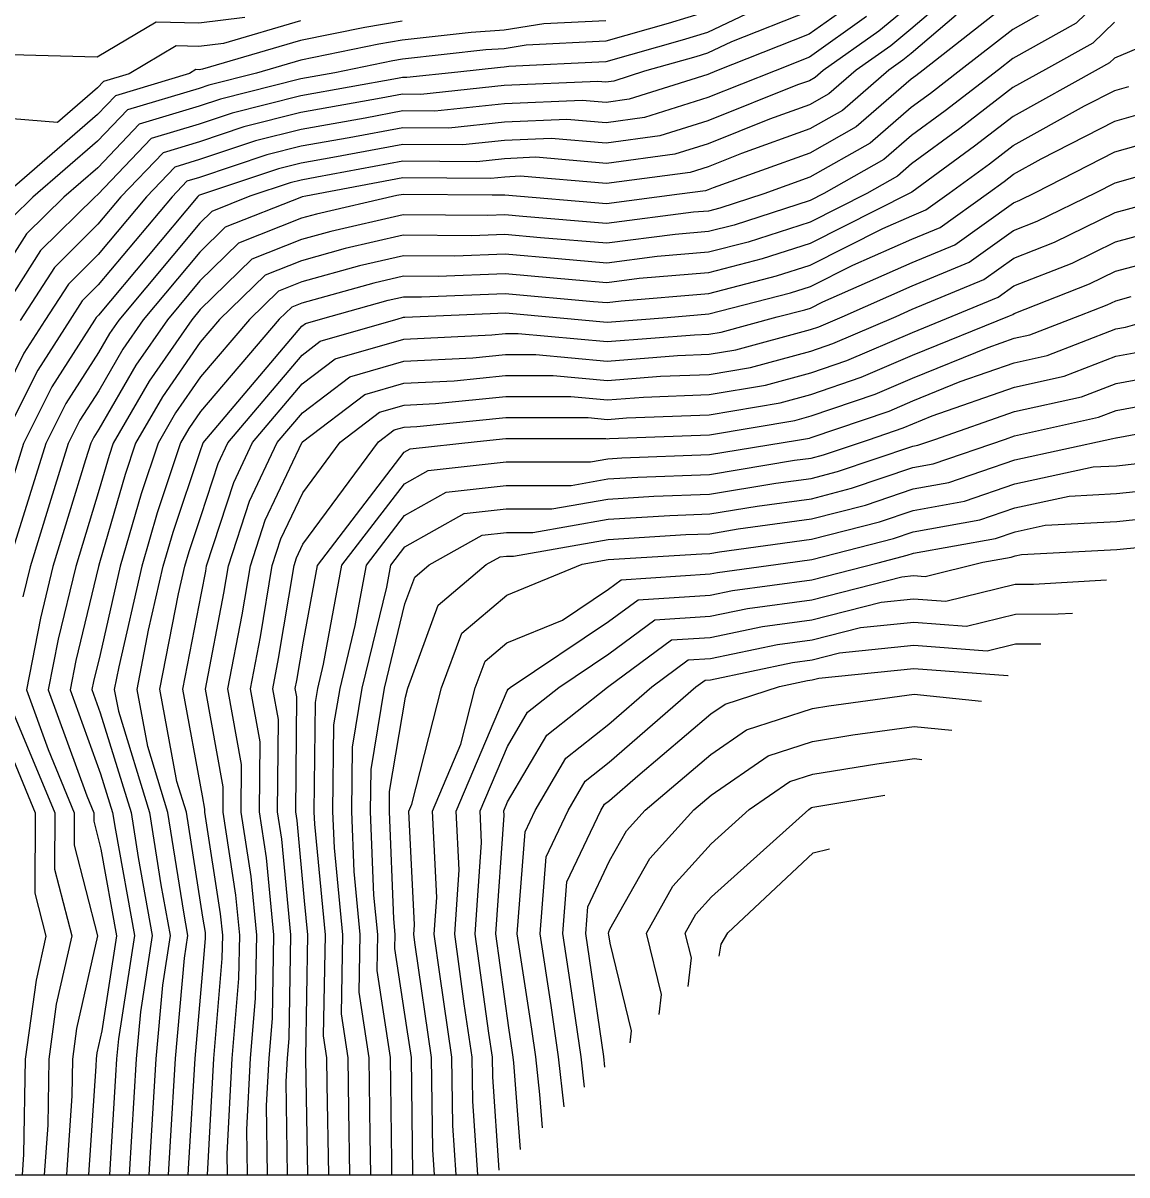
# Model space of a CAD drawing. Extents: x 42655 to 43811, y -141820 to -141156.
# Drawn here: x 43009.5 to 43064.8, y -141820.4 to -141762.7 of the extents above; entities that cross this region are included whole.
import ezdxf

# ---------------------------------------------------------------- set-up
doc = ezdxf.new("R2010")
doc.units = 0
for name, color, linetype in [('D-TTL', 7, 'Continuous'), ('ZE_HICN', 7, 'Continuous'), ('ZE_LWCN', 7, 'Continuous')]:
    doc.layers.add(name, color=color, linetype=linetype)

msp = doc.modelspace()

# ---------------------------------------------------------------- linework, layer by layer
at = {"layer": 'D-TTL'}
msp.add_lwpolyline([(42724.63, -141820.399), (43685.83, -141820.386), (43685.821, -141155.586), (42724.621, -141155.599), (42724.63, -141820.399)], dxfattribs=at)
at = {"layer": 'ZE_HICN'}
for points in [[(43064.124, -141760.903), (43062.225, -141762.752), (43059.053, -141764.524), (43058.339, -141765.081), (43055.673, -141767.148), (43053.983, -141768.38), (43052.597, -141769.585), (43049.598, -141771.284), (43048.909, -141771.632), (43045.108, -141772.857), (43043.828, -141773.187), (43042.172, -141773.326), (43038.743, -141773.769), (43035.423, -141773.494), (43033.652, -141773.332), (43031.97, -141773.404), (43028.564, -141773.365), (43025.659, -141774.037), (43023.482, -141774.642), (43021.659, -141775.366), (43019.377, -141777.589), (43018.412, -141778.722), (43016.519, -141781.456), (43015.179, -141783.771), (43014.653, -141785.346), (43013.376, -141789.759), (43013.32, -141789.942), (43012.188, -141794.644), (43011.899, -141796.112), (43013.425, -141800.315), (43014.025, -141802.264), (43014.164, -141803.142), (43015.115, -141808.422), (43014.317, -141813.584), (43014.227, -141814.589), (43014.179, -141815.416), (43013.877, -141820.395)], [(43043.777, -141762.167), (43041.815, -141762.778), (43038.695, -141763.655), (43034.715, -141763.85), (43033.609, -141764.031), (43032.697, -141764.096), (43028.523, -141764.562), (43028.043, -141764.641), (43025.15, -141765.236), (43023.439, -141765.54), (43019.421, -141766.553), (43018.357, -141766.909), (43015.362, -141767.812), (43013.283, -141769.99), (43011.584, -141771.463), (43009.722, -141773.302), (43008.221, -141775.638)], [(43053.952, -141761.844), (43052.344, -141763.154), (43049.568, -141765.122), (43049.167, -141765.471), (43048.881, -141765.633), (43048.289, -141765.847), (43043.802, -141767.635), (43041.391, -141768.398), (43038.719, -141768.752), (43035.967, -141768.518), (43033.63, -141768.621), (43031.547, -141768.845), (43028.543, -141768.819), (43025.043, -141769.48), (43023.459, -141769.761), (43022.331, -141770.045), (43018.378, -141771.368), (43018.337, -141771.381), (43018.289, -141771.431), (43013.318, -141777.374), (43013.207, -141777.483), (43013.121, -141777.618), (43010.992, -141780.953), (43009.562, -141783.797), (43008.279, -141787.912)], [(43018.774, -141820.395), (43019.095, -141814.566), (43019.511, -141809.558), (43019.532, -141808.401), (43019.43, -141807.331), (43018.641, -141802.243), (43018.642, -141802.097), (43018.519, -141801.417), (43017.535, -141796.085), (43018.471, -141791.288), (43018.684, -141790.181), (43018.727, -141789.917), (43020.087, -141785.736), (43021.029, -141783.744), (43023.511, -141780.81), (43025.154, -141779.559), (43028.588, -141778.569), (43032.988, -141778.358), (43033.675, -141778.289), (43034.312, -141778.289), (43038.766, -141778.693), (43043.134, -141778.347), (43043.852, -141778.32), (43044.467, -141778.216), (43047.268, -141777.458), (43048.647, -141777.102), (43048.935, -141777.009), (43049.552, -141776.698), (43054.012, -141774.732), (43056.148, -141773.845), (43059.087, -141771.74), (43059.399, -141771.617), (43060.181, -141771.235), (43064.163, -141769.198), (43066.942, -141768.41)], [(43023.787, -141820.395), (43023.69, -141814.57), (43023.69, -141814.545), (43023.686, -141814.523), (43023.797, -141808.381), (43023.632, -141806.676), (43023.252, -141802.659), (43023.184, -141802.222), (43023.242, -141796.473), (43023.166, -141796.059), (43023.244, -141795.652), (43023.571, -141793.682), (43024.275, -141789.891), (43028.615, -141784.23), (43028.909, -141784.064), (43032.263, -141783.691), (43033.7, -141783.548), (43038.693, -141783.545), (43038.789, -141783.554), (43038.883, -141783.546), (43043.876, -141783.355), (43048.148, -141782.632), (43048.96, -141782.413), (43052.163, -141781.321), (43054.039, -141780.513), (43057.824, -141778.979), (43059.118, -141778.525), (43059.904, -141778.352), (43062.41, -141777.387), (43063.765, -141776.855), (43064.198, -141776.643), (43064.975, -141776.433)], [(43029.047, -141820.395), (43029.045, -141820.366), (43028.97, -141814.52), (43028.75, -141813.016), (43028.148, -141809.067), (43028.161, -141808.361), (43028.086, -141807.588), (43027.871, -141802.2), (43027.882, -141801.215), (43028.672, -141796.487), (43028.789, -141796.033), (43030.316, -141791.879), (43032.706, -141789.852), (43033.406, -141789.458), (43033.728, -141789.423), (43034.077, -141789.423), (43038.812, -141788.592), (43042.699, -141788.351), (43043.899, -141788.305), (43045.321, -141788.069), (43048.984, -141787.569), (43051.681, -141786.871), (43054.065, -141786.065), (43055.853, -141785.747), (43059.147, -141784.61), (43064.061, -141783.542), (43064.205, -141783.51), (43064.23, -141783.5), (43068.63, -141782.691)], [(43034.423, -141819.119), (43034.094, -141814.795), (43034.06, -141814.496), (43034.028, -141814.273), (43033.838, -141813.033), (43033.19, -141808.337), (43033.608, -141802.391), (43033.597, -141802.173), (43033.785, -141801.728), (43035.74, -141798.386), (43038.774, -141795.986), (43038.847, -141795.937), (43041.984, -141793.621), (43043.923, -141793.495), (43046.529, -141792.945), (43049.008, -141792.611), (43052.465, -141791.729), (43054.091, -141791.565), (43055.695, -141791.686), (43059.176, -141790.832), (43060.088, -141790.828), (43063.738, -141790.621)], [(43039.914, -141813.781), (43039.981, -141813.192), (43038.907, -141808.797), (43038.847, -141808.381), (43038.836, -141808.311), (43038.842, -141808.235), (43038.904, -141808.105), (43040.89, -141804.565), (43043.092, -141802.128), (43043.96, -141801.392), (43046.818, -141799.42), (43049.036, -141798.699), (43051.051, -141798.37), (43054.121, -141797.947), (43055.997, -141798.146)]]:
    msp.add_lwpolyline(points, dxfattribs=at)
at = {"layer": 'ZE_LWCN'}
for points in [[(43058.811, -141758.916), (43053.958, -141763.059), (43052.95, -141763.881), (43051.21, -141765.114), (43049.853, -141766.294), (43048.887, -141766.841), (43046.883, -141767.565), (43043.808, -141768.791), (43042.155, -141769.314), (43038.724, -141769.769), (43035.19, -141769.468), (43033.634, -141769.537), (43032.248, -141769.686), (43028.547, -141769.655), (43024.234, -141770.468), (43023.463, -141770.605), (43022.913, -141770.743), (43020.895, -141771.419), (43018.997, -141772.173), (43018.385, -141772.77), (43014.339, -141777.612), (43013.874, -141778.283), (43013.326, -141779.23), (43011.691, -141781.792), (43010.686, -141783.792), (43009.05, -141789.035)], [(43059.039, -141761.61), (43054.57, -141765.098), (43054.202, -141765.384), (43053.969, -141765.554), (43051.225, -141767.939), (43048.898, -141769.258), (43044.073, -141771.002), (43043.819, -141771.103), (43043.682, -141771.147), (43042.388, -141771.318), (43038.733, -141771.79), (43033.652, -141771.37), (43033.643, -141771.369), (43033.635, -141771.369), (43033.007, -141771.362), (43028.554, -141771.325), (43028.237, -141771.385), (43024.221, -141772.312), (43023.472, -141772.521), (43020.328, -141773.77), (43018.398, -141775.649), (43016.768, -141777.601), (43015.196, -141779.87), (43013.344, -141783.069), (43013.089, -141783.469), (43012.932, -141783.782), (43012.677, -141784.6), (43011.043, -141789.953), (43010.423, -141792.527), (43009.715, -141796.122), (43010.798, -141799.105), (43012.109, -141802.273), (43012.101, -141803.898), (43013.27, -141808.431), (43012.225, -141813.073), (43012.016, -141814.599), (43011.986, -141816.433), (43011.714, -141820.395)], [(43046.376, -141761.987), (43043.782, -141763.213), (43042.508, -141763.61), (43038.7, -141764.681), (43033.841, -141764.919), (43033.613, -141764.956), (43033.425, -141764.97), (43031.293, -141765.208), (43028.743, -141765.481), (43028.527, -141765.479), (43028.275, -141765.527), (43023.443, -141766.384), (43020.003, -141767.252), (43018.361, -141767.801), (43015.957, -141768.526), (43013.289, -141771.321), (43013.135, -141771.455), (43010.419, -141774.138), (43008.23, -141777.545)], [(43051.133, -141761.701), (43048.87, -141763.305), (43044.232, -141765.147), (43043.791, -141765.322), (43039.863, -141766.565), (43038.71, -141766.719), (43037.521, -141766.617), (43033.622, -141766.79), (43030.145, -141767.163), (43028.535, -141767.149), (43026.659, -141767.503), (43023.451, -141768.072), (43021.167, -141768.648), (43018.37, -141769.585), (43017.147, -141769.953), (43015.725, -141771.443), (43013.303, -141774.338), (43011.813, -141775.811), (43010.645, -141777.63), (43009.594, -141779.276), (43008.251, -141781.948)], [(43048.865, -141762.153), (43044.979, -141763.696), (43043.787, -141764.26), (43043.201, -141764.442), (43040.634, -141765.164), (43039.1, -141765.649), (43038.705, -141765.702), (43038.298, -141765.667), (43033.617, -141765.874), (43029.444, -141766.322), (43028.531, -141766.314), (43027.467, -141766.515), (43023.447, -141767.228), (43020.585, -141767.95), (43018.365, -141768.693), (43016.552, -141769.239), (43014.443, -141771.449), (43013.296, -141772.821), (43011.116, -141774.974), (43009.407, -141777.635)], [(43061.394, -141761.755), (43059.046, -141763.067), (43056.455, -141765.09), (43054.938, -141766.266), (43053.976, -141766.967), (43051.911, -141768.762), (43048.904, -141770.466), (43046.601, -141771.298), (43044.4, -141772.008), (43043.824, -141772.157), (43043.077, -141772.219), (43038.738, -141772.78), (43034.537, -141772.432), (43033.648, -141772.35), (43032.803, -141772.387), (43028.559, -141772.338), (43024.94, -141773.174), (43023.477, -141773.581), (43020.993, -141774.568), (43018.405, -141777.089), (43017.982, -141777.595), (43015.858, -141780.663), (43014.055, -141783.776), (43013.852, -141784.385), (43013.359, -141786.091), (43012.181, -141789.948), (43011.306, -141793.586), (43010.807, -141796.117), (43012.736, -141801.43), (43013.083, -141802.269), (43013.081, -141802.699), (43013.443, -141804.101), (43014.222, -141808.426), (43013.485, -141813.192), (43013.239, -141814.288), (43013.197, -141814.594), (43013.191, -141814.961), (43012.817, -141820.395)], [(43023.425, -141762.64), (43019.577, -141763.767), (43018.343, -141763.917), (43017.199, -141763.888), (43014.857, -141765.285), (43013.576, -141765.67), (43013.264, -141765.997), (43011.275, -141767.721), (43008.183, -141767.468)], [(43051.739, -141762.428), (43048.876, -141764.457), (43047.173, -141765.133), (43043.797, -141766.479), (43040.627, -141767.482), (43038.714, -141767.735), (43036.744, -141767.568), (43033.626, -141767.706), (43030.846, -141768.004), (43028.539, -141767.984), (43025.851, -141768.492), (43023.455, -141768.917), (43021.749, -141769.347), (43018.374, -141770.476), (43017.742, -141770.667), (43017.007, -141771.437), (43013.311, -141775.856), (43012.51, -141776.647), (43011.883, -141777.624), (43010.293, -141780.115), (43008.439, -141783.803)], [(43028.514, -141762.654), (43026.643, -141762.962), (43023.43, -141763.623), (43018.519, -141765.061), (43018.349, -141765.082), (43018.191, -141765.078), (43017.868, -141765.27), (43014.171, -141766.384), (43013.271, -141767.328), (43008.481, -141771.477)], [(43020.636, -141762.473), (43018.338, -141762.752), (43016.207, -141762.698), (43013.257, -141764.457), (43008.969, -141764.343)], [(43038.691, -141762.63), (43035.589, -141762.782), (43033.604, -141763.105), (43031.969, -141763.223), (43028.518, -141763.608), (43027.343, -141763.801), (43023.435, -141764.605), (43021.218, -141765.255), (43018.838, -141765.855), (43018.353, -141766.017), (43014.767, -141767.098), (43013.277, -141768.659), (43010.032, -141771.47), (43009.024, -141772.465)], [(43056.216, -141762.352), (43053.963, -141764.275), (43053.555, -141764.607), (43052.851, -141765.107), (43050.539, -141767.117), (43048.893, -141768.049), (43045.478, -141769.284), (43043.813, -141769.947), (43042.918, -141770.23), (43038.729, -141770.786), (43034.412, -141770.418), (43033.639, -141770.453), (43032.949, -141770.527), (43028.551, -141770.49), (43023.694, -141771.406), (43023.502, -141771.45), (43023.467, -141771.46), (43019.663, -141772.971), (43018.391, -141774.21), (43015.553, -141777.607), (43014.535, -141779.076), (43013.335, -141781.149), (43012.39, -141782.631), (43011.809, -141783.787), (43010.863, -141786.817), (43009.905, -141789.958), (43009.541, -141791.469)], [(43064.133, -141762.7), (43063.055, -141763.748), (43060.69, -141765.07), (43059.06, -141765.974), (43056.408, -141768.03), (43053.989, -141769.794), (43053.283, -141770.408), (43051.754, -141771.274), (43048.914, -141772.707), (43045.815, -141773.706), (43043.833, -141774.218), (43041.267, -141774.432), (43038.747, -141774.758), (43036.308, -141774.556), (43033.657, -141774.313), (43031.138, -141774.422), (43028.569, -141774.392), (43026.377, -141774.899), (43023.487, -141775.703), (43022.324, -141776.164), (43020.869, -141777.582), (43018.421, -141780.458), (43017.18, -141782.249), (43016.302, -141783.766), (43015.454, -141786.306), (43014.403, -141789.937), (43013.397, -141794.344), (43013.07, -141795.702), (43012.99, -141796.107), (43013.411, -141797.264), (43014.949, -141802.26), (43015.303, -141804.509), (43016.007, -141808.418), (43015.417, -141812.239), (43015.208, -141814.584), (43015.094, -141816.514), (43014.859, -141820.395)], [(43067.578, -141763.046), (43064.141, -141764.497), (43063.886, -141764.745), (43063.326, -141765.057), (43059.066, -141767.421), (43057.143, -141768.912), (43053.996, -141771.207), (43053.969, -141771.231), (43053.91, -141771.264), (43048.92, -141773.783), (43046.523, -141774.555), (43043.838, -141775.248), (43040.362, -141775.539), (43038.752, -141775.747), (43037.193, -141775.618), (43033.661, -141775.294), (43030.306, -141775.439), (43028.574, -141775.42), (43027.096, -141775.761), (43023.492, -141776.763), (43022.99, -141776.963), (43022.361, -141777.575), (43018.429, -141782.193), (43017.841, -141783.042), (43017.425, -141783.761), (43016.255, -141787.267), (43015.483, -141789.932), (43014.333, -141794.97), (43014.113, -141796.101), (43014.314, -141797.195), (43015.872, -141802.256), (43016.443, -141805.877), (43016.9, -141808.414), (43016.517, -141810.894), (43016.188, -141814.58), (43016.009, -141817.612), (43015.841, -141820.395)], [(43016.823, -141820.395), (43016.925, -141818.71), (43017.168, -141814.575), (43017.616, -141809.549), (43017.793, -141808.409), (43017.583, -141807.244), (43016.796, -141802.251), (43015.781, -141798.954), (43015.254, -141796.096), (43015.83, -141793.14), (43016.563, -141789.927), (43017.055, -141788.228), (43018.438, -141784.087), (43018.515, -141783.85), (43018.559, -141783.755), (43023.497, -141777.917), (43023.673, -141777.783), (43024.428, -141777.565), (43027.815, -141776.623), (43028.578, -141776.447), (43029.474, -141776.457), (43033.666, -141776.276), (43038.078, -141776.68), (43038.757, -141776.736), (43039.457, -141776.646), (43043.843, -141776.279), (43047.231, -141775.404), (43048.925, -141774.858), (43052.555, -141773.026), (43054.001, -141772.389), (43054.694, -141772.101), (43055.875, -141771.255), (43057.879, -141769.794), (43059.073, -141768.868), (43062.645, -141766.886), (43064.149, -141766.117), (43064.861, -141765.915)], [(43017.805, -141820.395), (43017.84, -141819.809), (43018.149, -141814.57), (43018.559, -141809.973), (43018.677, -141808.556), (43018.679, -141808.405), (43018.666, -141808.266), (43018.547, -141807.5), (43017.719, -141802.247), (43017.247, -141800.713), (43016.394, -141796.091), (43017.327, -141791.309), (43017.644, -141789.922), (43017.856, -141789.188), (43018.453, -141787.4), (43019.301, -141784.793), (43019.794, -141783.749), (43023.504, -141779.363), (43024.414, -141778.671), (43028.312, -141777.547), (43028.533, -141777.485), (43028.583, -141777.474), (43028.642, -141777.474), (43033.671, -141777.257), (43036.42, -141777.509), (43038.761, -141777.721), (43041.761, -141777.484), (43043.848, -141777.309), (43047.939, -141776.253), (43048.93, -141775.934), (43051.054, -141774.862), (43054.007, -141773.56), (43055.421, -141772.973), (43057.832, -141771.246), (43058.614, -141770.676), (43059.08, -141770.314), (43060.474, -141769.541), (43064.156, -141767.657), (43065.901, -141767.162)], [(43019.768, -141820.395), (43019.751, -141819.335), (43020.013, -141814.562), (43020.346, -141810.559), (43020.384, -141808.397), (43020.195, -141806.397), (43019.549, -141802.239), (43019.562, -141800.972), (43018.673, -141796.08), (43019.596, -141791.275), (43019.822, -141789.912), (43020.873, -141786.679), (43022.265, -141783.738), (43023.517, -141782.256), (43025.895, -141780.448), (43028.594, -141779.669), (43032.051, -141779.504), (43033.68, -141779.341), (43035.188, -141779.34), (43038.77, -141779.665), (43042.284, -141779.387), (43043.857, -141779.327), (43045.203, -141779.099), (43048.94, -141778.088), (43049.351, -141777.948), (43050.525, -141777.443), (43054.018, -141775.903), (43056.874, -141774.717), (43059.093, -141773.128), (43060.272, -141772.665), (43063.228, -141771.221), (43064.17, -141770.739), (43067.982, -141769.658)], [(43020.772, -141820.395), (43020.735, -141818.131), (43020.932, -141814.557), (43021.181, -141811.56), (43021.236, -141808.393), (43020.959, -141805.462), (43020.458, -141802.234), (43020.482, -141799.848), (43019.797, -141796.075), (43020.508, -141792.369), (43020.916, -141789.907), (43021.659, -141787.622), (43023.5, -141783.732), (43023.524, -141783.703), (43026.635, -141781.336), (43028.599, -141780.77), (43031.114, -141780.649), (43033.685, -141780.393), (43036.064, -141780.391), (43038.775, -141780.637), (43041.434, -141780.427), (43043.862, -141780.334), (43045.939, -141779.983), (43048.945, -141779.169), (43050.054, -141778.791), (43053.217, -141777.43), (43054.023, -141777.075), (43057.601, -141775.589), (43059.1, -141774.516), (43061.145, -141773.712), (43064.177, -141772.231), (43067.989, -141771.198)], [(43021.775, -141820.395), (43021.72, -141816.928), (43021.85, -141814.553), (43022.016, -141812.562), (43022.088, -141808.389), (43021.723, -141804.528), (43021.367, -141802.23), (43021.402, -141798.723), (43020.92, -141796.069), (43021.42, -141793.464), (43022.01, -141789.902), (43022.445, -141788.565), (43023.536, -141786.259), (43025.406, -141783.723), (43027.376, -141782.225), (43028.604, -141781.87), (43030.177, -141781.795), (43033.69, -141781.444), (43036.94, -141781.443), (43038.779, -141781.61), (43040.583, -141781.467), (43043.867, -141781.341), (43046.676, -141780.866), (43048.95, -141780.25), (43050.757, -141779.634), (43054.029, -141778.227), (43056.026, -141777.417), (43058.328, -141776.461), (43059.106, -141775.904), (43062.018, -141774.76), (43064.184, -141773.702), (43068.07, -141772.649)], [(43022.779, -141820.395), (43022.704, -141815.724), (43022.768, -141814.549), (43022.85, -141813.563), (43022.941, -141808.385), (43022.487, -141803.593), (43022.275, -141802.226), (43022.322, -141797.598), (43022.043, -141796.064), (43022.332, -141794.558), (43023.104, -141789.897), (43023.231, -141789.508), (43023.548, -141788.837), (43027.326, -141783.714), (43028.116, -141783.113), (43028.609, -141782.971), (43029.24, -141782.941), (43033.695, -141782.496), (43037.816, -141782.494), (43038.784, -141782.582), (43039.733, -141782.506), (43043.871, -141782.348), (43047.412, -141781.749), (43048.955, -141781.332), (43051.46, -141780.477), (43054.034, -141779.37), (43058.885, -141777.404), (43059.055, -141777.333), (43059.113, -141777.291), (43062.892, -141775.807), (43064.191, -141775.173), (43066.522, -141774.541)], [(43024.841, -141820.395), (43024.765, -141815.86), (43024.748, -141814.54), (43024.579, -141813.432), (43024.67, -141808.377), (43024.134, -141802.848), (43024.109, -141802.217), (43024.167, -141796.759), (43024.285, -141796.054), (43024.578, -141794.839), (43025.498, -141789.885), (43028.622, -141785.81), (43029.809, -141785.143), (43033.706, -141784.709), (43037.931, -141784.709), (43038.793, -141784.558), (43039.501, -141784.514), (43043.881, -141784.349), (43048.291, -141783.616), (43048.885, -141783.516), (43048.965, -141783.494), (43052.866, -141782.164), (43054.045, -141781.657), (43056.422, -141780.693), (43059.124, -141779.746), (43060.764, -141779.383), (43064.205, -141778.059), (43064.694, -141777.969), (43066.798, -141777.367)], [(43025.894, -141820.395), (43025.84, -141817.15), (43025.805, -141814.535), (43025.471, -141812.341), (43025.542, -141808.373), (43025.122, -141804.033), (43025.05, -141802.213), (43025.096, -141797.873), (43025.401, -141796.049), (43026.159, -141792.906), (43026.721, -141789.88), (43028.63, -141787.39), (43030.708, -141786.222), (43033.711, -141785.888), (43036.968, -141785.888), (43038.798, -141785.567), (43040.3, -141785.473), (43043.885, -141785.338), (43048.132, -141784.632), (43048.97, -141784.518), (43049.587, -141784.358), (43051.832, -141783.599), (43053.569, -141783.007), (43054.05, -141782.8), (43055.021, -141782.406), (43059.13, -141780.966), (43061.624, -141780.415), (43064.211, -141779.419), (43065.678, -141779.149)], [(43026.948, -141820.395), (43026.915, -141818.439), (43026.863, -141814.53), (43026.363, -141811.25), (43026.415, -141808.369), (43026.11, -141805.218), (43025.99, -141802.208), (43026.024, -141798.987), (43026.517, -141796.043), (43027.74, -141790.973), (43027.944, -141789.874), (43028.637, -141788.97), (43031.607, -141787.301), (43033.717, -141787.066), (43036.004, -141787.066), (43038.803, -141786.575), (43041.1, -141786.432), (43043.89, -141786.327), (43047.195, -141785.778), (43048.975, -141785.535), (43050.285, -141785.196), (43054.055, -141783.921), (43054.295, -141783.879), (43055.149, -141783.584), (43059.136, -141782.186), (43062.485, -141781.447), (43064.217, -141780.78), (43066.662, -141780.33)], [(43028.001, -141820.395), (43027.99, -141819.729), (43027.921, -141814.525), (43027.256, -141810.159), (43027.288, -141808.365), (43027.098, -141806.403), (43026.931, -141802.204), (43026.953, -141800.101), (43027.632, -141796.038), (43028.65, -141791.819), (43029.145, -141790.475), (43029.864, -141789.865), (43032.507, -141788.38), (43033.722, -141788.244), (43035.04, -141788.244), (43038.807, -141787.584), (43041.899, -141787.392), (43043.895, -141787.316), (43046.258, -141786.924), (43048.979, -141786.552), (43050.983, -141786.033), (43054.06, -141784.993), (43055.074, -141784.813), (43058.683, -141783.567), (43059.141, -141783.406), (43063.345, -141782.479), (43064.224, -141782.14), (43067.646, -141781.51)], [(43030.13, -141820.395), (43030.043, -141819.146), (43029.983, -141814.515), (43029.158, -141808.875), (43029.087, -141808.357), (43029.121, -141807.878), (43028.842, -141802.195), (43028.994, -141801.835), (43030.479, -141796.025), (43031.487, -141793.284), (43033.737, -141791.376), (43037.516, -141789.829), (43038.817, -141789.601), (43043.498, -141789.31), (43043.904, -141789.295), (43044.384, -141789.215), (43048.989, -141788.586), (43052.379, -141787.708), (43054.07, -141787.136), (43056.632, -141786.682), (43059.153, -141785.811), (43063.07, -141784.96), (43064.237, -141784.9), (43065.269, -141784.787)], [(43031.213, -141820.395), (43031.041, -141817.926), (43030.997, -141814.51), (43030.389, -141810.35), (43030.113, -141808.352), (43030.242, -141806.506), (43030.031, -141802.189), (43031.45, -141798.832), (43032.169, -141796.017), (43032.658, -141794.689), (43033.748, -141793.764), (43036.524, -141792.628), (43038.824, -141791.085), (43039.471, -141790.607), (43043.909, -141790.318), (43044.274, -141790.241), (43047.684, -141789.781), (43048.994, -141789.602), (43053.077, -141788.545), (43054.075, -141788.208), (43057.411, -141787.616), (43059.158, -141787.013), (43061.874, -141786.422), (43064.243, -141786.3), (43066.339, -141786.071)], [(43032.296, -141820.395), (43032.039, -141816.706), (43032.01, -141814.506), (43031.619, -141811.826), (43031.139, -141808.347), (43031.364, -141805.135), (43031.219, -141802.184), (43033.759, -141796.176), (43033.816, -141796.079), (43033.905, -141796.009), (43038.831, -141792.702), (43040.309, -141791.611), (43043.914, -141791.377), (43045.026, -141791.142), (43048.998, -141790.607), (43052.32, -141789.76), (43053.776, -141789.383), (43054.081, -141789.28), (43058.19, -141788.55), (43059.164, -141788.214), (43060.678, -141787.885), (43064.25, -141787.701), (43067.057, -141787.394)], [(43033.362, -141820.151), (43033.037, -141815.485), (43033.024, -141814.501), (43032.849, -141813.302), (43032.165, -141808.342), (43032.486, -141803.763), (43032.408, -141802.178), (43033.772, -141798.952), (43034.778, -141797.232), (43036.339, -141795.997), (43038.839, -141794.32), (43041.146, -141792.616), (43043.919, -141792.436), (43045.777, -141792.044), (43049.003, -141791.609), (43053.502, -141790.461), (43054.086, -141790.403), (43054.662, -141790.446), (43057.558, -141789.735), (43058.968, -141789.485), (43059.17, -141789.415), (43059.482, -141789.347), (43064.256, -141789.102), (43065.433, -141788.973)], [(43035.53, -141818.043), (43035.403, -141816.365), (43035.194, -141814.491), (43034.992, -141813.095), (43034.262, -141808.332), (43034.665, -141803.224), (43035.166, -141802.165), (43036.702, -141799.54), (43038.855, -141797.836), (43040.993, -141795.975), (43042.821, -141794.625), (43043.928, -141794.553), (43047.28, -141793.847), (43049.012, -141793.613), (43051.429, -141792.997), (43054.097, -141792.728), (43056.729, -141792.926), (43059.183, -141792.324), (43061.327, -141792.314), (43062.038, -141792.274)], [(43036.607, -141816.996), (43036.327, -141814.485), (43035.956, -141811.916), (43035.406, -141808.327), (43035.709, -141804.477), (43036.808, -141802.158), (43037.664, -141800.694), (43038.864, -141799.744), (43043.205, -141795.965), (43043.659, -141795.63), (43043.933, -141795.612), (43048.031, -141794.748), (43049.017, -141794.615), (43050.392, -141794.264), (43054.102, -141793.891), (43057.763, -141794.166), (43059.19, -141793.816), (43060.457, -141793.81)], [(43037.63, -141816.002), (43037.46, -141814.48), (43036.919, -141810.738), (43036.549, -141808.322), (43036.753, -141805.73), (43038.449, -141802.15), (43038.626, -141801.848), (43038.873, -141801.652), (43040.29, -141800.419), (43043.941, -141797.324), (43044.658, -141796.829), (43047.379, -141795.946), (43048.783, -141795.649), (43049.022, -141795.617), (43049.355, -141795.532), (43054.108, -141795.054), (43058.797, -141795.406), (43058.821, -141795.401)], [(43008.86, -141796.78), (43011.134, -141802.278), (43011.12, -141805.097), (43011.982, -141808.437), (43011.212, -141811.857), (43010.836, -141814.605), (43010.782, -141817.906), (43010.611, -141820.395)], [(43038.653, -141815.007), (43038.593, -141814.475), (43037.883, -141809.56), (43037.692, -141808.316), (43037.798, -141806.983), (43038.888, -141804.682), (43039.732, -141803.176), (43040.669, -141802.14), (43043.951, -141799.358), (43045.738, -141798.124), (43049.029, -141797.055), (43049.844, -141796.922), (43054.114, -141796.333), (43057.492, -141796.692)], [(43008.325, -141797.848), (43010.159, -141802.283), (43010.14, -141806.296), (43010.694, -141808.443), (43010.199, -141810.642), (43009.655, -141814.61), (43009.577, -141819.379), (43009.507, -141820.395)], [(43041.362, -141812.373), (43041.478, -141811.362), (43040.73, -141808.302), (43042.048, -141805.953), (43043.972, -141803.824), (43045.868, -141802.115), (43047.897, -141800.715), (43049.044, -141800.342), (43052.258, -141799.818), (43054.129, -141799.56), (43054.502, -141799.6)], [(43042.811, -141810.965), (43042.975, -141809.531), (43042.672, -141808.293), (43043.206, -141807.342), (43043.984, -141806.48), (43048.844, -141802.101), (43048.977, -141802.01), (43049.052, -141801.985), (43052.651, -141801.398)], [(43044.369, -141809.45), (43044.463, -141808.851), (43044.795, -141808.283), (43049.062, -141804.271), (43049.892, -141804.081)]]:
    msp.add_lwpolyline(points, dxfattribs=at)

doc.saveas('drawing.dxf')
